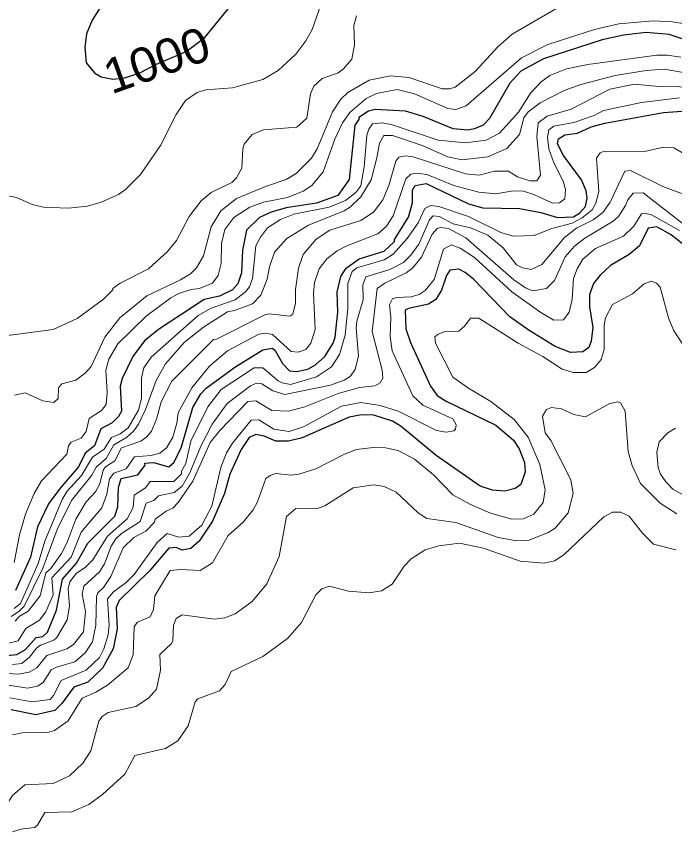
# Model space of a CAD drawing. Extents: x 265 to 291.4, y 7731.5 to 7759.6.
# Drawn here: x 278.762 to 280.28, y 7755.705 to 7757.596 of the extents above; entities that cross this region are included whole.
import ezdxf
from ezdxf.enums import TextEntityAlignment as Align

# ---------------------------------------------------------------- set-up
doc = ezdxf.new("R2010")
doc.units = 0
doc.header["$LTSCALE"] = 0.032
for name, color, linetype, lineweight in [('1', 7, 'Continuous', 25), ('2', 7, 'Continuous', 13), ('61', 7, 'Continuous', 13)]:
    doc.layers.add(name, color=color, linetype=linetype, lineweight=lineweight)

msp = doc.modelspace()

# ---------------------------------------------------------------- linework, layer by layer
at = {"layer": '1'}
for points in [[(278.9582, 7757.6208), (278.9368, 7757.5874), (278.924, 7757.5556), (278.9201, 7757.5238), (278.9232, 7757.4888), (278.9431, 7757.4649), (278.9575, 7757.4562), (278.9845, 7757.4506), (279.0115, 7757.4539), (279.0453, 7757.4646), (279.0852, 7757.4858), (279.1536, 7757.5144), (279.1969, 7757.5468), (279.2748, 7757.6431)], [(280.3376, 7757.5309), (280.2676, 7757.554), (280.2151, 7757.5588), (280.1626, 7757.5524), (280.1133, 7757.5413), (279.9781, 7757.4975), (279.9256, 7757.4697), (279.9001, 7757.4418), (279.8532, 7757.3599), (279.8388, 7757.3448), (279.819, 7757.336), (279.8031, 7757.3329), (279.7697, 7757.336), (279.7004, 7757.3647), (279.6599, 7757.3774), (279.5899, 7757.3806), (279.574, 7757.3774), (279.5517, 7757.3623), (279.5517, 7757.3575), (279.5429, 7757.3448)], [(280.056, 7757.3265), (280.0879, 7757.3408), (280.1197, 7757.3496), (280.2549, 7757.3742), (280.2979, 7757.3774)], [(279.5429, 7757.3448), (279.5294, 7757.2191), (279.5039, 7757.1825), (279.4546, 7757.165), (279.3846, 7757.1539), (279.3496, 7757.1443), (279.3226, 7757.1316)], [(280.0767, 7757.1929), (280.0656, 7757.2183), (280.0242, 7757.2748), (280.0099, 7757.3019), (280.0123, 7757.313), (280.0274, 7757.3225), (280.056, 7757.3265)], [(278.7403, 7756.1213), (278.7634, 7756.1229), (278.7833, 7756.1349), (278.8079, 7756.1627), (278.823, 7756.1651), (278.8342, 7756.1746), (278.8548, 7756.2256), (278.8683, 7756.2972), (278.901, 7756.3337), (278.9272, 7756.3799), (278.9892, 7756.4427), (278.9964, 7756.4642), (278.998, 7756.5088), (279.0036, 7756.5294), (279.0426, 7756.5382), (279.0592, 7756.5605), (279.0585, 7756.5644), (279.0784, 7756.566), (279.1134, 7756.5565), (279.1261, 7756.5668), (279.1428, 7756.6026), (279.169, 7756.6933), (279.1873, 7756.7251), (279.2001, 7756.7378), (279.2661, 7756.7864), (279.3306, 7756.8261), (279.3528, 7756.8301), (279.3592, 7756.8245), (279.3759, 7756.7951), (279.3918, 7756.7776), (279.4085, 7756.776), (279.434, 7756.7816), (279.4523, 7756.7919), (279.4737, 7756.811), (279.4928, 7756.8413), (279.4976, 7756.8556), (279.5039, 7756.9129), (279.5023, 7756.959), (279.5105, 7756.9954), (279.5225, 7757.0147), (279.5524, 7757.0366), (279.6108, 7757.0538), (279.6344, 7757.0759), (279.6344, 7757.0807), (279.6662, 7757.1324), (279.6758, 7757.1658), (279.6758, 7757.1945), (279.6821, 7757.2056), (279.7076, 7757.2103), (279.8047, 7757.1634), (279.8381, 7757.1539), (279.9224, 7757.1523), (279.9717, 7757.1435), (280.0099, 7757.1316), (280.0472, 7757.1335), (280.0618, 7757.1421), (280.0751, 7757.1574), (280.0784, 7757.1766), (280.0767, 7757.1929)], [(279.3226, 7757.1316), (279.2931, 7757.1022), (279.2836, 7757.0561), (279.2812, 7757.0036), (279.2733, 7756.9789), (279.2605, 7756.9646), (279.2303, 7756.9502), (279.1953, 7756.9423), (279.0903, 7756.8731), (279.0577, 7756.8468), (279.0306, 7756.8111), (279.006, 7756.7601), (279.0012, 7756.7426), (279.0044, 7756.6846), (278.998, 7756.6726), (278.9829, 7756.6575), (278.9566, 7756.644), (278.9423, 7756.605), (278.9209, 7756.5875), (278.9057, 7756.5565), (278.8628, 7756.5072), (278.8365, 7756.4706), (278.8111, 7756.4181), (278.7944, 7756.3481), (278.7601, 7756.2709)], [(280.3034, 7757.0672), (280.2724, 7757.0918), (280.239, 7757.1101), (280.2191, 7757.1069), (280.1992, 7757.0664), (280.1754, 7757.0465), (280.1324, 7757.021), (280.1085, 7756.9988), (280.0934, 7756.9797), (280.0839, 7756.9542), (280.0839, 7756.9256), (280.0918, 7756.8779), (280.0878, 7756.8461), (280.0823, 7756.8317), (280.0687, 7756.8214), (280.0401, 7756.8198), (280.0051, 7756.8341), (279.9447, 7756.8707), (279.9001, 7756.9025), (279.8166, 7756.9892), (279.7975, 7757.0051), (279.7824, 7757.0123), (279.7617, 7757.0099), (279.7545, 7756.998), (279.7426, 7756.9638), (279.7298, 7756.9423), (279.7124, 7756.9319), (279.6662, 7756.9216), (279.6591, 7756.9176), (279.6607, 7756.8747), (279.671, 7756.8429), (279.7171, 7756.7426), (279.7323, 7756.7211), (279.7537, 7756.7076), (279.8683, 7756.6527), (279.9088, 7756.6177), (279.9216, 7756.5979), (279.9343, 7756.566), (279.9359, 7756.5446), (279.9255, 7756.5159), (279.9128, 7756.5064), (279.889, 7756.5), (279.8603, 7756.5024), (279.8317, 7756.5119), (279.7307, 7756.5827), (279.6495, 7756.6495), (279.6297, 7756.6615), (279.5867, 7756.6758), (279.5581, 7756.6766), (279.5294, 7756.671), (279.4212, 7756.6233), (279.3894, 7756.6153)], [(279.3894, 7756.6153), (279.3608, 7756.6153), (279.3337, 7756.6273), (279.3146, 7756.6312), (279.2987, 7756.6241), (279.2804, 7756.5963), (279.2542, 7756.539)], [(279.2542, 7756.539), (279.2422, 7756.4944), (279.2144, 7756.4308), (279.1834, 7756.3847), (279.1643, 7756.3679), (279.1444, 7756.364), (279.1309, 7756.3703), (279.1134, 7756.3687), (279.0696, 7756.317), (278.9996, 7756.2478), (278.9924, 7756.2319), (278.9948, 7756.1826), (278.9853, 7756.1365), (278.9606, 7756.0919), (278.9272, 7756.0593), (278.8946, 7756.0482), (278.8668, 7756.01), (278.8509, 7755.9941), (278.8071, 7755.9837), (278.7498, 7755.9956)]]:
    msp.add_lwpolyline(points, dxfattribs=at)
at = {"layer": '2'}
for points in [[(278.7308, 7757.1841), (278.7626, 7757.1778), (278.7984, 7757.1618), (278.8246, 7757.1555), (278.8819, 7757.1531), (278.9264, 7757.1579), (278.9575, 7757.1674), (278.998, 7757.1849), (279.0139, 7757.1961), (279.0481, 7757.2311), (279.0943, 7757.2979), (279.1309, 7757.3695), (279.1523, 7757.4013), (279.1794, 7757.4204), (279.1985, 7757.4259), (279.2605, 7757.4307), (279.3306, 7757.4498), (279.3663, 7757.4705), (279.4069, 7757.5087), (279.43, 7757.5397), (279.4443, 7757.5652), (279.4642, 7757.6224)], [(278.7578, 7756.722), (278.7825, 7756.7267), (278.823, 7756.7084), (278.8485, 7756.7044), (278.8588, 7756.714), (278.8596, 7756.7387), (278.8668, 7756.7482), (278.8994, 7756.7562), (278.9217, 7756.7729), (278.9344, 7756.788), (278.9662, 7756.8556), (279.0004, 7756.9001), (279.0633, 7756.951), (279.1404, 7756.9876), (279.1635, 7757.002), (279.1778, 7757.0155), (279.1937, 7757.0433), (279.2112, 7757.1102), (279.2335, 7757.1467), (279.2701, 7757.1754), (279.3369, 7757.2032), (279.3846, 7757.2191), (279.4077, 7757.2334), (279.4427, 7757.2685), (279.4562, 7757.2899), (279.4912, 7757.3758), (279.5103, 7757.4045), (279.527, 7757.4204), (279.5756, 7757.4482), (279.6249, 7757.4586), (279.6678, 7757.4546), (279.7442, 7757.4283), (279.7609, 7757.4283), (279.7744, 7757.4323), (279.8206, 7757.4689), (279.8723, 7757.5254), (279.9057, 7757.5548), (280.0354, 7757.6304)], [(279.5469, 7757.597), (279.5405, 7757.5747), (279.5421, 7757.5302), (279.5358, 7757.4968), (279.5167, 7757.4745), (279.504, 7757.4657), (279.4674, 7757.4522)], [(280.3042, 7757.5787), (280.2756, 7757.5835), (280.231, 7757.5858), (280.1515, 7757.5787), (280.0958, 7757.5652), (279.9876, 7757.531), (279.9272, 7757.4999), (279.7999, 7757.3893), (279.776, 7757.3806), (279.7569, 7757.383), (279.6806, 7757.4172), (279.6408, 7757.4267), (279.5931, 7757.418), (279.5692, 7757.4061), (279.531, 7757.3742), (279.5143, 7757.3504), (279.4968, 7757.3122), (279.4697, 7757.2374), (279.4435, 7757.2056), (279.4236, 7757.1921), (279.3878, 7757.1778), (279.3321, 7757.1674), (279.3003, 7757.1555), (279.2637, 7757.1316), (279.243, 7757.1038), (279.2351, 7757.072), (279.2343, 7757.0258), (279.2279, 7756.998), (279.2144, 7756.9805), (279.1842, 7756.9677), (279.1651, 7756.9654), (279.1365, 7756.9566), (279.1182, 7756.9463), (279.0617, 7756.9041), (278.9964, 7756.8405), (278.9757, 7756.8047), (278.9686, 7756.7792), (278.9718, 7756.7283), (278.9694, 7756.7005), (278.9582, 7756.6862), (278.9304, 7756.6679), (278.9232, 7756.6376), (278.9113, 7756.6225), (278.8883, 7756.613), (278.8827, 7756.605), (278.8787, 7756.5859), (278.8198, 7756.5239), (278.8031, 7756.4944), (278.7832, 7756.4467), (278.7697, 7756.399), (278.757, 7756.3354)], [(278.757, 7756.2295), (278.7713, 7756.2407), (278.8127, 7756.333), (278.8278, 7756.3847), (278.8676, 7756.4809), (278.8795, 7756.5), (278.9121, 7756.5366), (278.9376, 7756.5787), (278.9646, 7756.5971), (278.9813, 7756.6241), (279.0012, 7756.6321), (279.0203, 7756.6464), (279.0442, 7756.687), (279.0505, 7756.714), (279.0505, 7756.7617), (279.0561, 7756.7848), (279.0728, 7756.8095), (279.1818, 7756.9057), (279.2112, 7756.9224), (279.2669, 7756.9415), (279.2908, 7756.9598), (279.2995, 7756.9717), (279.3067, 7756.9908), (279.3146, 7757.0664), (279.325, 7757.0863), (279.3417, 7757.1078), (279.3711, 7757.1268), (279.4021, 7757.1396), (279.4833, 7757.1555), (279.5215, 7757.1706), (279.5453, 7757.1897), (279.5565, 7757.2048), (279.5644, 7757.2486), (279.5708, 7757.3218), (279.5748, 7757.3353), (279.5835, 7757.348), (279.6058, 7757.3504), (279.6265, 7757.3464), (279.7347, 7757.3098), (279.7983, 7757.3042), (279.846, 7757.3098), (279.8763, 7757.3265), (279.92, 7757.375), (279.9478, 7757.4188), (279.9725, 7757.445), (279.9924, 7757.4594), (280.0306, 7757.4745), (280.0799, 7757.4848), (280.239, 7757.5063), (280.2629, 7757.5063), (280.2947, 7757.5015)], [(280.3233, 7757.4625), (280.2565, 7757.4737), (280.2151, 7757.4705), (280.1435, 7757.4594), (280.064, 7757.4387), (280.0258, 7757.4244), (279.9701, 7757.3965), (279.9423, 7757.3758), (279.9327, 7757.3615), (279.9224, 7757.3233), (279.893, 7757.2907), (279.8492, 7757.2716), (279.7895, 7757.2645), (279.7569, 7757.2716), (279.6981, 7757.2979), (279.6297, 7757.3209), (279.6098, 7757.3209), (279.5994, 7757.3035), (279.5938, 7757.2693), (279.5803, 7757.2183), (279.5565, 7757.1794), (279.5326, 7757.1563), (279.5183, 7757.1467), (279.4356, 7757.1141), (279.3862, 7757.0831), (279.3576, 7757.0513), (279.3457, 7757.0179), (279.3409, 7756.9892), (279.3258, 7756.9526), (279.3067, 7756.9327), (279.2653, 7756.9168), (279.2494, 7756.9137), (279.1937, 7756.8787)], [(279.4674, 7757.4522), (279.4483, 7757.4347), (279.4403, 7757.4172), (279.4324, 7757.3607), (279.4093, 7757.34), (279.3321, 7757.3337), (279.3059, 7757.3233)], [(278.7594, 7756.2001), (278.7684, 7756.2107), (278.7896, 7756.2232), (278.8167, 7756.259), (278.8302, 7756.3115), (278.8413, 7756.3218), (278.866, 7756.356), (278.8787, 7756.3799), (278.8994, 7756.4356), (278.9232, 7756.4754), (278.9447, 7756.4984), (278.9543, 7756.5167), (278.9622, 7756.5485), (278.9678, 7756.5565), (278.9893, 7756.57), (279.0044, 7756.6002), (279.049, 7756.6153), (279.0633, 7756.6257), (279.0736, 7756.6384), (279.0855, 7756.6663), (279.0959, 7756.706), (279.1205, 7756.7538), (279.2168, 7756.85), (279.2236, 7756.8508), (279.3353, 7756.9073), (279.3449, 7756.9097), (279.3926, 7756.9041), (279.3997, 7756.9089), (279.4061, 7756.9336), (279.4061, 7756.9654), (279.4125, 7757.0147), (279.4236, 7757.0465), (279.4538, 7757.0815), (279.4849, 7757.1022), (279.5565, 7757.1245), (279.5859, 7757.1436), (279.6074, 7757.1722), (279.6209, 7757.2056), (279.6376, 7757.2613), (279.644, 7757.2708), (279.6599, 7757.274), (279.6774, 7757.2716), (279.7983, 7757.2326), (279.8293, 7757.2295), (279.8651, 7757.2382), (279.8969, 7757.2382), (279.9176, 7757.2255), (279.9463, 7757.2159), (279.9622, 7757.2159), (279.9709, 7757.2295), (279.9622, 7757.3186), (279.9653, 7757.3504), (279.986, 7757.3655), (280.0417, 7757.3814), (280.1308, 7757.4275), (280.1881, 7757.4395), (280.2438, 7757.4339), (280.3408, 7757.4323)], [(280.2915, 7757.4076), (280.204, 7757.3973), (280.1165, 7757.3782), (280.095, 7757.3671), (280.0481, 7757.3512), (280.0019, 7757.3424), (279.99, 7757.3337), (279.9868, 7757.317), (279.99, 7757.2899), (280.0019, 7757.2581), (280.0234, 7757.2152), (280.029, 7757.1961), (280.0274, 7757.1746), (280.0147, 7757.1658), (279.9987, 7757.165), (279.9558, 7757.1849), (279.9319, 7757.1921), (279.9081, 7757.1929), (279.8683, 7757.1865), (279.8285, 7757.1905), (279.7713, 7757.2056), (279.7092, 7757.2311), (279.6853, 7757.2342), (279.6718, 7757.2318), (279.6607, 7757.2207), (279.6312, 7757.1356), (279.6161, 7757.1117), (279.5962, 7757.0942), (279.5247, 7757.0664), (279.5024, 7757.0545), (279.4785, 7757.0362), (279.4602, 7757.0131), (279.4499, 7756.9813), (279.4475, 7756.9574), (279.4515, 7756.8731), (279.4411, 7756.8413), (279.43, 7756.827), (279.4117, 7756.8206), (279.3958, 7756.8222), (279.3528, 7756.8619), (279.3369, 7756.8651)], [(279.3059, 7757.3233), (279.2876, 7757.3011), (279.2844, 7757.2899), (279.282, 7757.2454), (279.2701, 7757.2231), (279.2589, 7757.2128), (279.2112, 7757.1897), (279.1882, 7757.1698), (279.1603, 7757.134), (279.1317, 7757.0783), (279.111, 7757.0529), (279.0672, 7757.0131), (279.0012, 7756.9805), (278.9845, 7756.9678), (278.9845, 7756.9646), (278.963, 7756.9431), (278.9026, 7756.8985), (278.8469, 7756.8731), (278.7244, 7756.8572)], [(278.8819, 7756.2749), (278.8851, 7756.2908), (278.9002, 7756.3099), (278.9217, 7756.325), (278.9384, 7756.3417), (278.9726, 7756.3966), (279.0179, 7756.4364), (279.0314, 7756.4626), (279.0338, 7756.4913), (279.0601, 7756.508), (279.0704, 7756.5223), (279.1253, 7756.5223), (279.1428, 7756.5398), (279.1428, 7756.5462), (279.1532, 7756.5637), (279.1649, 7756.6155), (279.2041, 7756.6949), (279.2343, 7756.7347), (279.3107, 7756.7848), (279.3305, 7756.7848), (279.3656, 7756.7546), (279.3751, 7756.7498), (279.3942, 7756.7466), (279.4546, 7756.7641), (279.4888, 7756.7872), (279.5071, 7756.8158), (279.5207, 7756.8604), (279.527, 7756.9224), (279.527, 7756.9797), (279.5364, 7757.007), (279.5477, 7757.0156), (279.6108, 7757.0342), (279.6314, 7757.0469), (279.6638, 7757.0831), (279.6885, 7757.1197), (279.7044, 7757.1523), (279.7172, 7757.1595), (279.7362, 7757.1571), (279.8047, 7757.134), (279.8794, 7757.0974), (279.9081, 7757.0887), (279.9566, 7757.0903), (279.9972, 7757.1062), (280.0441, 7757.1189), (280.067, 7757.1309), (280.0903, 7757.1495), (280.099, 7757.165), (280.1053, 7757.1913), (280.0998, 7757.2685), (280.1085, 7757.2812), (280.1165, 7757.2836), (280.2151, 7757.2844), (280.2549, 7757.2939), (280.2788, 7757.2923), (280.3026, 7757.2788)], [(278.8095, 7756.0927), (278.8326, 7756.1206), (278.8787, 7756.1365), (278.8938, 7756.146), (278.9169, 7756.1754), (278.9217, 7756.2224), (278.9137, 7756.2622), (278.9177, 7756.2813), (278.9535, 7756.3139), (278.9654, 7756.3322), (278.9805, 7756.3735), (278.9917, 7756.3902), (279.0044, 7756.4022), (279.0473, 7756.43), (279.0617, 7756.4722), (279.0792, 7756.4785), (279.0903, 7756.4897), (279.1261, 7756.4968), (279.1444, 7756.5119), (279.1619, 7756.5422), (279.1873, 7756.6042), (279.2136, 7756.6551), (279.2486, 7756.7021), (279.3019, 7756.7434), (279.3162, 7756.749), (279.3282, 7756.7482), (279.3536, 7756.7315), (279.3815, 7756.7235), (279.4865, 7756.745), (279.5183, 7756.7562), (279.5318, 7756.7649), (279.5437, 7756.7808), (279.5509, 7756.8126), (279.5461, 7756.8763), (279.5477, 7756.8922), (279.562, 7756.9415), (279.5612, 7756.9765), (279.5684, 7756.9948), (279.6233, 7757.0115), (279.6551, 7757.0282), (279.6718, 7757.0449), (279.6901, 7757.0704), (279.7148, 7757.1261), (279.7235, 7757.1356), (279.7378, 7757.134), (279.7697, 7757.1173), (279.8094, 7757.1078), (279.8492, 7757.091), (279.885, 7757.0616), (279.916, 7757.0226), (279.9295, 7757.0155), (279.9494, 7757.0115), (279.9741, 7757.0234), (280.0266, 7757.0855), (280.0544, 7757.107), (280.0926, 7757.126), (280.1149, 7757.1435), (280.1316, 7757.1674), (280.1658, 7757.2382), (280.1785, 7757.2398), (280.2533, 7757.2032), (280.317, 7757.1793)], [(280.4243, 7757.0203), (280.208, 7757.1889), (280.1849, 7757.1881), (280.1722, 7757.1722), (280.1674, 7757.1595), (280.1507, 7757.134), (280.1387, 7757.1229), (280.0735, 7757.0839), (280.0497, 7757.0656), (280.0282, 7757.0409), (280.0035, 7756.9861), (279.9852, 7756.9677), (279.9534, 7756.9622), (279.9367, 7756.9693), (279.9097, 7756.9876), (279.7991, 7757.0847), (279.7585, 7757.1062), (279.7402, 7757.1086), (279.7323, 7757.1062), (279.7211, 7757.0934), (279.6965, 7757.0402), (279.6758, 7757.0147), (279.6615, 7757.0036), (279.6122, 7756.9805), (279.5946, 7756.9678), (279.5827, 7756.8683)], [(278.7467, 7756.0235), (278.7976, 7756.014), (278.8397, 7756.0195), (278.8477, 7756.0283), (278.8652, 7756.0633), (278.9233, 7756.0871), (278.9535, 7756.1166), (278.9638, 7756.1365), (278.9742, 7756.1683), (278.9765, 7756.1906), (278.9726, 7756.2518), (278.9861, 7756.2677), (279.0155, 7756.2892), (279.0338, 7756.3075), (279.0871, 7756.3815), (279.1102, 7756.4022), (279.1365, 7756.3942), (279.1603, 7756.3966), (279.1897, 7756.422), (279.2128, 7756.4658), (279.2335, 7756.5549), (279.247, 7756.5883), (279.2605, 7756.6106), (279.3035, 7756.6639), (279.321, 7756.6647), (279.356, 7756.6432), (279.391, 7756.6376), (279.426, 7756.6496), (279.5119, 7756.6965), (279.5565, 7756.7044), (279.601, 7756.6981), (279.6424, 7756.6846), (279.7315, 7756.64), (279.7537, 7756.636), (279.7712, 7756.6392), (279.7752, 7756.6432), (279.7768, 7756.6535), (279.7688, 7756.6671), (279.6996, 7756.6989), (279.6766, 7756.7204), (279.6288, 7756.8238), (279.6241, 7756.8572), (279.6257, 7756.9017), (279.6225, 7756.9304), (279.6297, 7756.9439), (279.6392, 7756.9471), (279.6726, 7756.9487), (279.6909, 7756.9542), (279.7052, 7756.963), (279.7259, 7756.9884), (279.7474, 7757.0584), (279.7649, 7757.0688), (279.7856, 7757.0608), (279.819, 7757.0393), (279.9049, 7756.9598), (279.9717, 7756.9121), (280.0019, 7756.8946), (280.0242, 7756.8954), (280.0369, 7756.9129), (280.0441, 7756.9431), (280.0473, 7756.9908), (280.0552, 7757.0131), (280.0687, 7757.0354), (280.0982, 7757.06), (280.1626, 7757.0887), (280.1865, 7757.1117), (280.204, 7757.1404), (280.2111, 7757.142), (280.227, 7757.138), (280.2915, 7757.1014)], [(279.0338, 7756.1882), (279.0418, 7756.1977), (279.0704, 7756.2104), (279.0784, 7756.2272), (279.0816, 7756.259), (279.1166, 7756.3171), (279.1412, 7756.3194), (279.1858, 7756.317), (279.2144, 7756.3346), (279.251, 7756.3982), (279.286, 7756.4292), (279.3083, 7756.4571), (279.3186, 7756.4754), (279.3377, 7756.5294), (279.3472, 7756.5366), (279.3608, 7756.5406), (279.3958, 7756.5374), (279.4133, 7756.539), (279.4531, 7756.5517), (279.5191, 7756.5859), (279.5469, 7756.5963), (279.5851, 7756.601), (279.6137, 7756.6002), (279.6424, 7756.5939), (279.6806, 7756.574), (279.7243, 7756.5382), (279.7689, 7756.492), (279.8078, 7756.4698), (279.8556, 7756.4491), (279.9049, 7756.4356), (279.9319, 7756.4364), (279.9558, 7756.4467), (279.9773, 7756.4738), (279.982, 7756.5032), (279.9693, 7756.5613), (279.9423, 7756.6249), (279.9104, 7756.6655), (279.8564, 7756.7068), (279.8047, 7756.7378), (279.7689, 7756.7633), (279.7291, 7756.8413), (279.7275, 7756.8564), (279.7346, 7756.8628), (279.749, 7756.8675), (279.7824, 7756.8691), (279.7967, 7756.8818), (279.8094, 7756.8993), (279.8285, 7756.8993), (279.9192, 7756.8413), (279.9765, 7756.811), (280.021, 7756.7816), (280.0465, 7756.7737), (280.0767, 7756.7737), (280.0958, 7756.7856), (280.1109, 7756.8039), (280.1181, 7756.827), (280.1181, 7756.8826), (280.1213, 7756.9001), (280.1372, 7756.9311), (280.1833, 7756.9558), (280.2104, 7756.9789), (280.2263, 7756.9845), (280.2382, 7756.9805), (280.2469, 7756.9709), (280.266, 7756.9001), (280.278, 7756.8715), (280.3042, 7756.8317)], [(279.1937, 7756.8787), (279.1492, 7756.8429), (279.1062, 7756.7936), (279.0847, 7756.7554), (279.0601, 7756.6885), (279.0442, 7756.6551), (279.033, 7756.6392)], [(279.3369, 7756.8651), (279.321, 7756.8627), (279.2494, 7756.8238), (279.2072, 7756.7888), (279.1667, 7756.7386), (279.1356, 7756.6806), (279.1325, 7756.6567)], [(279.5827, 7756.8683), (279.6058, 7756.7792), (279.6074, 7756.7609), (279.601, 7756.7498), (279.5891, 7756.7434), (279.5533, 7756.7394), (279.504, 7756.7259)], [(279.504, 7756.7259), (279.4276, 7756.6949), (279.3894, 7756.6846), (279.3512, 7756.6861), (279.3146, 7756.7084), (279.2963, 7756.7068), (279.2311, 7756.64), (279.2088, 7756.6122), (279.1691, 7756.5231), (279.1356, 7756.4738), (279.1229, 7756.461), (279.1078, 7756.4539), (279.0824, 7756.4356), (279.0808, 7756.4284), (279.0609, 7756.4077), (279.033, 7756.3934), (279.0084, 7756.3695), (278.9797, 7756.3035), (278.963, 7756.2781), (278.9503, 7756.2654), (278.9471, 7756.2574), (278.9455, 7756.1906), (278.9376, 7756.1524), (278.9209, 7756.1269), (278.897, 7756.1062), (278.8549, 7756.0943), (278.8421, 7756.0879), (278.8238, 7756.0585), (278.8111, 7756.0498), (278.788, 7756.0458), (278.7244, 7756.0553)], [(280.2851, 7756.4475), (280.2469, 7756.4722), (280.2016, 7756.5175), (280.1825, 7756.5597), (280.173, 7756.5915), (280.1666, 7756.6846), (280.1555, 7756.7037), (280.1491, 7756.706), (280.1308, 7756.7028), (280.0751, 7756.6718), (280.0481, 7756.6774), (280.0194, 7756.6901), (279.9964, 7756.6933), (279.9852, 7756.6885), (279.9757, 7756.6734), (279.982, 7756.6344), (279.9948, 7756.617), (280.0409, 7756.5263), (280.0465, 7756.4944), (280.0345, 7756.4499), (280.0051, 7756.4149), (279.9884, 7756.4045), (279.9447, 7756.387), (279.9128, 7756.3862), (279.8731, 7756.3934), (279.776, 7756.4276), (279.7092, 7756.4372), (279.6885, 7756.4499), (279.6384, 7756.4976), (279.6106, 7756.5111), (279.5867, 7756.5151), (279.539, 7756.508), (279.4737, 7756.4666), (279.4546, 7756.4594), (279.4069, 7756.4602), (279.3854, 7756.4419), (279.3679, 7756.3497), (279.3401, 7756.286), (279.3059, 7756.2455), (279.2669, 7756.2168), (279.243, 7756.2081), (279.2192, 7756.2049), (279.1444, 7756.2144), (279.1309, 7756.2065), (279.1245, 7756.1906), (279.1229, 7756.1556), (279.1197, 7756.1484), (279.0927, 7756.1229), (279.0943, 7756.0872), (279.0855, 7756.0434), (279.0672, 7756.0227), (279.0378, 7756.0036), (278.9742, 7755.9893), (278.9598, 7755.9798), (278.9527, 7755.9694), (278.9336, 7755.901), (278.9153, 7755.8724), (278.8843, 7755.8429), (278.8469, 7755.8254)], [(279.1325, 7756.6567), (279.1229, 7756.6249), (279.1094, 7756.601), (279.0927, 7756.5875), (279.0728, 7756.5827), (279.0346, 7756.5796), (279.0155, 7756.5517), (278.9869, 7756.5414), (278.9773, 7756.5287), (278.971, 7756.4929), (278.9591, 7756.4618), (278.9113, 7756.4053), (278.8882, 7756.3481), (278.8437, 7756.3004), (278.8469, 7756.2606), (278.8302, 7756.2216), (278.8151, 7756.2025), (278.784, 7756.1834), (278.7665, 7756.1548), (278.7323, 7756.146)], [(279.033, 7756.6392), (279.0163, 7756.6241), (278.9869, 7756.6074), (278.9694, 7756.5756), (278.9463, 7756.5557), (278.936, 7756.5374), (278.889, 7756.4785), (278.8564, 7756.4117), (278.823, 7756.3226), (278.78, 7756.2344), (278.7681, 7756.2224), (278.7501, 7756.2111)], [(280.282, 7756.6456), (280.2645, 7756.6344), (280.2446, 7756.6138), (280.239, 7756.5899), (280.2422, 7756.5549), (280.2477, 7756.539), (280.2597, 7756.5215), (280.2764, 7756.5048), (280.3329, 7756.473)], [(279.1587, 7755.9583), (279.1746, 7756.014), (279.181, 7756.0211), (279.2303, 7756.0394), (279.2438, 7756.0538), (279.2573, 7756.084), (279.3306, 7756.119), (279.3878, 7756.1603), (279.4196, 7756.1969), (279.453, 7756.2606), (279.4666, 7756.2749), (279.4841, 7756.2812), (279.5278, 7756.2693), (279.5756, 7756.2653), (279.6042, 7756.2701), (279.6289, 7756.2852), (279.6567, 7756.3274), (279.6726, 7756.3441), (279.7052, 7756.3648), (279.7362, 7756.3743), (279.784, 7756.3799), (279.8397, 7756.3687), (279.924, 7756.3385), (279.9797, 7756.3338), (280.0035, 7756.3393), (280.025, 7756.3536), (280.1173, 7756.4411), (280.1372, 7756.4515), (280.1563, 7756.4515), (280.1753, 7756.4427), (280.2064, 7756.403), (280.2318, 7756.3775), (280.2835, 7756.3648)], [(278.8087, 7756.1381), (278.8175, 7756.1444), (278.8485, 7756.1563), (278.8556, 7756.1627), (278.8795, 7756.2033), (278.8843, 7756.2351), (278.8819, 7756.2749)], [(278.8819, 7755.9702), (278.9137, 7756.0227), (278.9455, 7756.0362), (278.9726, 7756.0521), (279.0203, 7756.0927), (279.0314, 7756.1222), (279.0338, 7756.1882)], [(278.753, 7756.0999), (278.7745, 7756.1023), (278.7928, 7756.1174), (278.8087, 7756.1381)], [(278.6321, 7756.0012), (278.683, 7756.0609), (278.6997, 7756.0752), (278.7164, 7756.0808), (278.7673, 7756.0776), (278.792, 7756.0824), (278.8095, 7756.0927)], [(278.753, 7755.9376), (278.7753, 7755.9424), (278.8342, 7755.9432), (278.8501, 7755.9479), (278.8819, 7755.9702)], [(278.9296, 7755.7769), (278.9606, 7755.8), (279.0124, 7755.8469), (279.0354, 7755.8899), (279.1062, 7755.9066), (279.1349, 7755.9241), (279.1587, 7755.9583)], [(278.8469, 7755.8254), (278.7817, 7755.8223), (278.753, 7755.7976), (278.7188, 7755.7451), (278.7061, 7755.7308), (278.6798, 7755.7141), (278.6273, 7755.7053)], [(278.753, 7755.7141), (278.7721, 7755.7204), (278.8039, 7755.7244), (278.8111, 7755.7292), (278.8278, 7755.7586), (278.8899, 7755.7602), (278.9296, 7755.7769)]]:
    msp.add_lwpolyline(points, dxfattribs=at)

# ---------------------------------------------------------------- texts
at = {"layer": '61', "width": 1.05}
msp.add_text('1000', height=0.08, rotation=19.536, dxfattribs=at).set_placement((279.099, 7757.4572), align=Align.CENTER)

doc.saveas('drawing.dxf')
